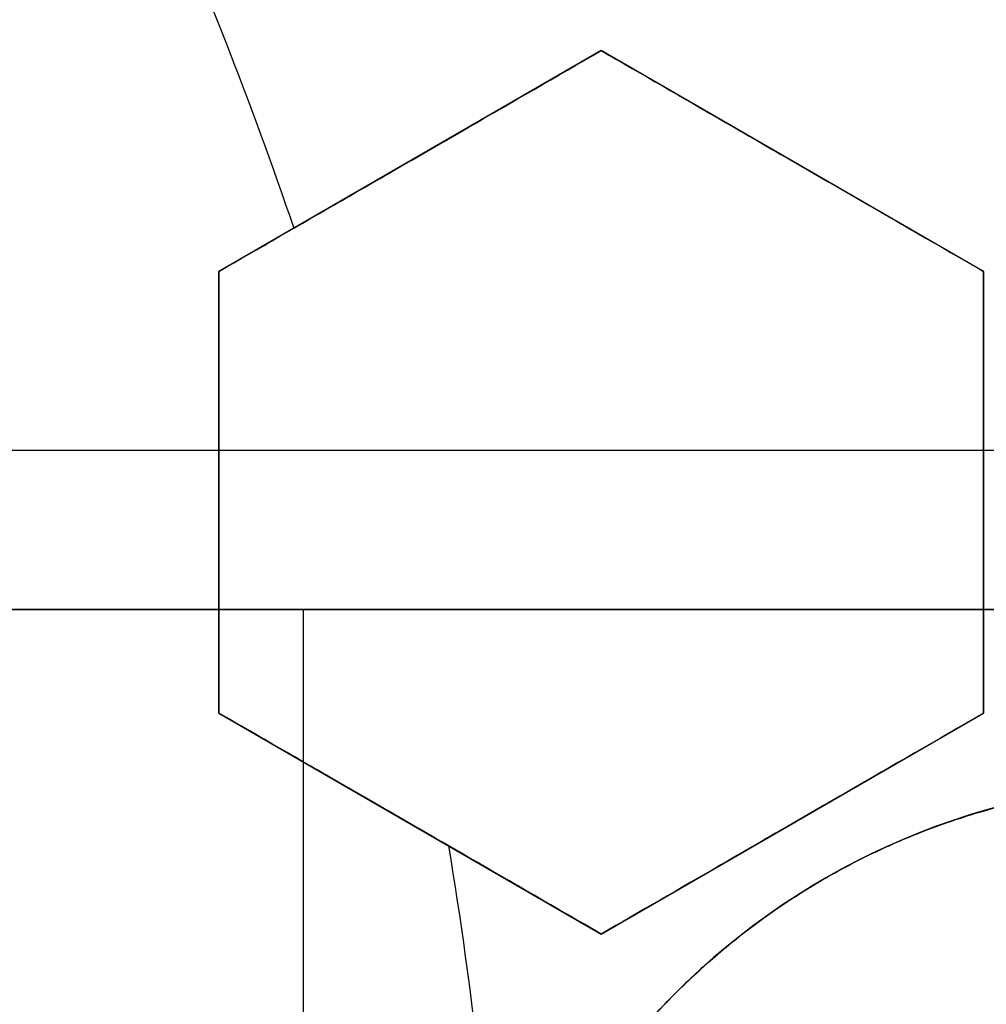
# Model space of a CAD drawing. Header units: centimetres. Extents: x -10 to 8.9, y -29.1 to -8.
# Tile 657 of 1035: x -6.331 to -6.2703, y -28.1739 to -28.1121. Entities that reach past the tile are written whole.
import ezdxf

# ---------------------------------------------------------------- set-up
doc = ezdxf.new("R2010")
doc.units = ezdxf.units.CM
doc.layers.add('Default', color=7, linetype='Continuous', true_color=0x000000)

msp = doc.modelspace()

# ---------------------------------------------------------------- linework, layer by layer
at = {"layer": 'Default'}
for p, q in [((-6.2945, -28.1140673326, 0.25803060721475), (-6.31849999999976, -28.12792373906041, 0.25803060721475)), ((-6.2705, -28.12792373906, 0.24967041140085), (-6.29449999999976, -28.11406733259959, 0.24967041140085)), ((-6.30649999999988, -28.12099553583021, 0.231431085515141), (-6.30649999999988, -28.12099553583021, 0.2846399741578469)), ((-6.28249999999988, -28.12099553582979, 0.2231336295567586), (-6.28249999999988, -28.12099553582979, 0.2763425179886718)), ((-6.3185, -28.12792373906, 0.26430813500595), (-6.3185, -28.15563655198, 0.26430813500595)), ((-6.2705, -28.15563655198, 0.24737258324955), (-6.2705, -28.12792373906, 0.24737258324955)), ((-6.3185, -28.14178014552, 0.237839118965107), (-6.3185, -28.14178014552, 0.2910480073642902)), ((-6.2705, -28.14178014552, 0.2208840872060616), (-6.2705, -28.14178014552, 0.2740929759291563)), ((-6.258698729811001, -28.14914136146, -1.0925696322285), (-6.345448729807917, -28.14914136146, -1.0925696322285)), ((-6.313198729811, -28.14914136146, -1.065), (-6.313198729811, -28.26085863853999, -1.065)), ((-6.302131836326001, -28.14914136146, -1.110339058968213), (-6.302131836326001, -28.14914136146, -1.065)), ((-6.318500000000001, -28.15563655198, 0.26176733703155), (-6.294500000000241, -28.16949295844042, 0.26176733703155)), ((-6.294500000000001, -28.16949295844, 0.25319198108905), (-6.270500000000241, -28.15563655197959, 0.25319198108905)), ((-6.306500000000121, -28.16256475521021, 0.2352211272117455), (-6.306500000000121, -28.16256475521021, 0.2884300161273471)), ((-6.282500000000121, -28.16256475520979, 0.2266041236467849), (-6.282500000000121, -28.16256475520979, 0.2798130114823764))]:
    msp.add_line(p, q, dxfattribs=at)
at = {"layer": 'Default', "extrusion": (0, 0, -1)}
for centre, radius, start, end in [((6.550000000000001, -28.205, -0.45), 0.9, 90, 270), ((6.550000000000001, -28.205, 0.3399975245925), 0.8999999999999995, 90, 270), ((6.550000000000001, -28.205, 1.15), 0.8550000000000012, 90, 270), ((6.550000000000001, -28.205, 0.82), 0.8250000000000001, 0, 180), ((6.550000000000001, -28.205, 1.03), 0.82, 0, 180), ((6.550000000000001, -28.205, 1.005), 0.795, 0, 180), ((6.550000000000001, -28.205, 1.005), 0.7825000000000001, 0, 180), ((6.550000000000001, -28.205, 0.5348786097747), 0.7584500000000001, 90, 180), ((6.550000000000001, -28.205, 0.895), 0.7575000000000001, 0, 180), ((6.550000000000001, -28.205, -0.2075), 0.75, 0, 180), ((6.550000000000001, -28.205, -0.2075), 0.7025000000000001, 0, 180), ((6.550000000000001, -28.205, -0.1825), 0.6775000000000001, 0, 180), ((6.550000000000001, -28.205, -0.1725), 0.6774999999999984, 0, 180), ((6.550000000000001, -28.205, -0.2), 0.6725, 0, 180), ((6.550000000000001, -28.205, -0.1625), 0.6725, 0, 180), ((6.550000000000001, -28.205, -0.2), 0.6367740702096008, 0, 180), ((6.550000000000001, -28.205, -0.1809807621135), 0.6125, 0, 180), ((6.550000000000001, -28.205, -0.195), 0.6075000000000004, 0, 180), ((6.550000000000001, -28.205, -0.1625), 0.6075, 0, 180), ((6.550000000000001, -28.205, 1.24), 0.6075, 0, 180), ((6.550000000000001, -28.205, 1.220980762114), 0.6075, 0, 180), ((6.550000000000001, -28.205, -0.4), 0.5999999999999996, 90, 270), ((6.550000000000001, -28.205, -0.18660444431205), 0.5500000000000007, 0, 180), ((6.550000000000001, -28.205, -0.2344415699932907), 0.2493117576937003, 155.5240951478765, 161.3347250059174), ((6.257999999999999, -28.205, -0.21890432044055), 0.04499999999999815, 0, 85.58070598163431), ((6.550000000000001, -28.205, -0.2344415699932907), 0.2493117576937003, 170.5247689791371, 176.9736164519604)]:
    msp.add_arc(centre, radius, start, end, dxfattribs=at)
at = {"layer": 'Default'}
for centre, radius, start, end in [((-6.550000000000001, -28.205, -0.82), 0.8349999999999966, 270, 90), ((-6.550000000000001, -28.205, -1.13), 0.8349999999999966, 270, 90), ((-6.550000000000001, -28.205, -0.9750000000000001), 0.8350000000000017, 270, 90), ((-6.550000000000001, -28.205, -0.845), 0.8250000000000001, 0, 180), ((-6.550000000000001, -28.205, -0.8325), 0.8249999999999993, 0, 180), ((-6.550000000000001, -28.205, -0.87), 0.8, 0, 180), ((-6.550000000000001, -28.205, -0.87), 0.7825000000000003, 0, 180), ((-6.550000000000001, -28.205, 0.35), 0.775, 270, 90), ((-6.550000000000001, -28.205, -0.1486250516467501), 0.7749999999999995, 270, 90), ((-6.550000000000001, -28.205, -0.9800000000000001), 0.7575000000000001, 0, 180), ((-6.550000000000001, -28.205, -0.9375), 0.7575000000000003, 0, 180), ((-6.550000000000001, -28.205, -0.53), 0.75, 0, 180), ((-6.550000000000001, -28.205, -0.1612499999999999), 0.75, 0, 74.77009621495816), ((-6.550000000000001, -28.205, 0.1625), 0.6775000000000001, 0, 180), ((-6.550000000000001, -28.205, 0.18125), 0.6724999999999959, 0, 180), ((-6.550000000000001, -28.205, -1.21), 0.67, 0, 180), ((-6.550000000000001, -28.205, -1.24), 0.6400000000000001, 0, 180), ((-6.549999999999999, -28.205, 0.2), 0.6367740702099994, 0, 180), ((-6.550000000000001, -28.205, 0.1625), 0.6231698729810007, 0, 180), ((-6.550000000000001, -28.205, 0.17875), 0.6074999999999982, 0, 180), ((-6.550000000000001, -28.205, -1.230490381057), 0.6074999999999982, 0, 180), ((-6.550000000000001, -28.205, 0.45), 0.6000000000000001, 270, 90), ((-6.550000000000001, -28.205, 0.35), 0.6000000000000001, 270, 90), ((-6.550000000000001, -28.205, 0.195), 0.55, 0, 180), ((-6.550000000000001, -28.205, 0.1782088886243), 0.55, 0, 180), ((-6.2579999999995, -28.205, 0.20252565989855), 0.04500000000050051, 0, 180)]:
    msp.add_arc(centre, radius, start, end, dxfattribs=at)
at = {"layer": 'Default', "extrusion": (-5.216503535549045e-09, 0.9999999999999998, -1.985355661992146e-08)}
msp.add_arc((6.550000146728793, -2.310000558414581, -28.13914130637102), 1.214999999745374, 99.33853840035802, 104.7216537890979, dxfattribs=at)
at = {"layer": 'Default', "extrusion": (0, -1, 0)}
msp.add_arc((-6.550000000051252, -2.310000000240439, 28.14914136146), 1.225000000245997, 76.24344872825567, 80.39320028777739, dxfattribs=at)
at = {"layer": 'Default', "extrusion": (0, 1, 0)}
msp.add_arc((6.550000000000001, -2.31, -28.14914136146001), 1.225, 99.60679971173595, 103.7565512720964, dxfattribs=at)
at = {"layer": 'Default'}
for points, degree in [([(-6.550000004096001, -27.30500495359, -1.129995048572), (-6.537465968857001, -27.30500495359, -1.129995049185), (-6.512386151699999, -27.30552127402, -1.129973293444), (-6.474783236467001, -27.3078854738, -1.129982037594), (-6.437304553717, -27.31181799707, -1.129979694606), (-6.399970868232, -27.3173257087, -1.129980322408), (-6.362926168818, -27.32438806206, -1.129980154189), (-6.326197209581, -27.3329983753, -1.129980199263), (-6.289861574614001, -27.34314050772, -1.129980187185), (-6.254013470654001, -27.35478489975, -1.129980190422), (-6.218660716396, -27.36792869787, -1.129980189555), (-6.183898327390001, -27.38253814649, -1.129980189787), (-6.149770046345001, -27.39859430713, -1.129980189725), (-6.116350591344, -27.41606289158, -1.129980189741), (-6.083707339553, -27.43490588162, -1.129980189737), (-6.051859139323, -27.45511347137, -1.129980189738), (-6.020892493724, -27.47663251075, -1.129980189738), (-5.990848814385, -27.49943348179, -1.129980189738), (-5.961791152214, -27.52346942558, -1.129980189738), (-5.933780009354, -27.54868705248, -1.129980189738), (-5.906829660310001, -27.5750745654, -1.129980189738), (-5.881013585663, -27.60256235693, -1.129980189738), (-5.856368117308, -27.63111066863, -1.129980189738), (-5.832942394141, -27.66066372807, -1.129980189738), (-5.810787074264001, -27.69115373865, -1.129980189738), (-5.789912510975, -27.72256746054, -1.129980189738), (-5.770375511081, -27.75482271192, -1.129980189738), (-5.752204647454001, -27.78787084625, -1.129980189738), (-5.735435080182, -27.8216495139, -1.129980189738), (-5.720103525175, -27.8560794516, -1.129980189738), (-5.706216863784, -27.89114626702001, -1.129980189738), (-5.693813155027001, -27.92675906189, -1.129980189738), (-5.682910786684, -27.96286272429, -1.129980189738), (-5.673530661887, -27.99939085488, -1.129980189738), (-5.665692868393, -28.03625586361, -1.129980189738), (-5.659400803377, -28.07344306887, -1.129980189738), (-5.654672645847, -28.11085723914, -1.129980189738), (-5.651515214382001, -28.14843802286, -1.129980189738), (-5.649934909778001, -28.18611932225, -1.129980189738), (-5.649933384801, -28.22380820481, -1.129980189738), (-5.65151069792, -28.26149020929, -1.129980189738), (-5.654665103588, -28.29907102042, -1.129980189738), (-5.659390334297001, -28.33648606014, -1.129980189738), (-5.665679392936, -28.37367347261, -1.129980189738), (-5.673514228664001, -28.41053911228, -1.129980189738), (-5.68289159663, -28.447068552, -1.129980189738), (-5.693791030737, -28.48317285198, -1.129980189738), (-5.706192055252, -28.51878703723, -1.129980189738), (-5.720075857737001, -28.5538547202, -1.129980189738), (-5.735404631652, -28.58828579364, -1.129980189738), (-5.752171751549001, -28.62206623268, -1.129980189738), (-5.770339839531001, -28.65511550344, -1.129980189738), (-5.78987442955, -28.68737253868, -1.129980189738), (-5.810746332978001, -28.71878763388, -1.129980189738), (-5.832899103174, -28.74927924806, -1.129980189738), (-5.85632282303, -28.77883458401, -1.129980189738), (-5.880965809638, -28.80738458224, -1.129980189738), (-5.906779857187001, -28.83487458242, -1.129980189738), (-5.933727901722, -28.86126400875, -1.129980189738), (-5.961736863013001, -28.88648372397, -1.129980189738), (-5.990793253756, -28.9105224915, -1.129980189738), (-6.020835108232, -28.93332580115, -1.129980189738), (-6.051800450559, -28.95484754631, -1.129980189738), (-6.083647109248, -28.97505764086, -1.129980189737), (-6.116288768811, -28.99390313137, -1.129980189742), (-6.149707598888, -29.01137470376, -1.129980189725), (-6.183834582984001, -29.02743347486, -1.129980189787), (-6.218595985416, -29.04204567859, -1.129980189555), (-6.253947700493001, -29.05519220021, -1.129980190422), (-6.289795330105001, -29.06683951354, -1.129980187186), (-6.326131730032, -29.07698483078, -1.129980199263), (-6.36285948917, -29.08559773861, -1.12998015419), (-6.399900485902, -29.09266234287, -1.129980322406), (-6.437231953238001, -29.0981728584, -1.129979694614), (-6.47471667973, -29.10210911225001, -1.129982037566), (-6.512339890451, -29.1044772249, -1.129973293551), (-6.537448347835, -29.10499504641, -1.129995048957), (-6.549999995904, -29.10499504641, -1.129995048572)], 3), ([(-6.550000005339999, -27.32500645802, -1.149993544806), (-6.537651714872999, -27.32500645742, -1.149993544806), (-6.512986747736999, -27.32554459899, -1.150002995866), (-6.476051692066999, -27.32787036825, -1.14999919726), (-6.439276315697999, -27.33175223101, -1.150000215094), (-6.402654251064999, -27.33717969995, -1.149999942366), (-6.366301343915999, -27.34414129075, -1.150000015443), (-6.330232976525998, -27.35263500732, -1.149999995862), (-6.294592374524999, -27.36262965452, -1.150000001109), (-6.259531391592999, -27.37406902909, -1.149999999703), (-6.225026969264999, -27.3869473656, -1.15000000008), (-6.191106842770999, -27.40125022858, -1.149999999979), (-6.157777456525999, -27.41697696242, -1.150000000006), (-6.125134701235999, -27.43408646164, -1.149999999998), (-6.093256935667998, -27.45253472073, -1.15), (-6.062162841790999, -27.47231088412, -1.15), (-6.031930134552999, -27.49336665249, -1.15), (-6.002594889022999, -27.51567691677, -1.15), (-5.974227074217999, -27.53918966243, -1.15), (-5.946891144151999, -27.56384678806, -1.15), (-5.920598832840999, -27.58963664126, -1.15), (-5.895416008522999, -27.61649551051, -1.15), (-5.871372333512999, -27.64439091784, -1.15), (-5.848517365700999, -27.67326728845, -1.15), (-5.826900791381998, -27.7030584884, -1.15), (-5.806533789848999, -27.73375047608, -1.15), (-5.787472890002, -27.76526110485, -1.15), (-5.76974489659, -27.79754437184, -1.15), (-5.753383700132, -27.83054026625, -1.15), (-5.738424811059, -27.86417236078, -1.15), (-5.724875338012, -27.89842624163, -1.15), (-5.71277321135, -27.93321101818, -1.15), (-5.702135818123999, -27.96847408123, -1.15), (-5.692983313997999, -28.00415159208, -1.15), (-5.68533537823, -28.04015809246, -1.15), (-5.679195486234, -28.07647885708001, -1.15), (-5.674581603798, -28.11301879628, -1.15), (-5.67150000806, -28.14971971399, -1.15), (-5.669956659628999, -28.18652113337, -1.15), (-5.669953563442, -28.22333487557, -1.15), (-5.671491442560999, -28.26014682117, -1.15), (-5.674568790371, -28.29686076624, -1.15), (-5.679179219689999, -28.33341174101, -1.15), (-5.685316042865, -28.36974098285, -1.15), (-5.692961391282, -28.40575529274, -1.15), (-5.702112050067, -28.44144108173, -1.15), (-5.712748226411, -28.47671239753, -1.15), (-5.724850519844, -28.511507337, -1.15), (-5.738400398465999, -28.54576972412, -1.15), (-5.753358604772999, -28.57940639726, -1.15), (-5.769717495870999, -28.61240308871, -1.15), (-5.787441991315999, -28.6446852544, -1.15), (-5.806500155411, -28.6761964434, -1.15), (-5.826864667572, -28.70688945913, -1.15), (-5.848479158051, -28.73668231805, -1.15), (-5.871332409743, -28.76556074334, -1.15), (-5.895372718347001, -28.79345624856, -1.15), (-5.920549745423, -28.82031302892, -1.15), (-5.946837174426, -28.84610244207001, -1.15), (-5.974176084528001, -28.8707665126, -1.15), (-6.002558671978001, -28.89429476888, -1.15), (-6.031913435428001, -28.9166216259, -1.15), (-6.062165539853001, -28.9376912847, -1.15), (-6.093277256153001, -28.95747792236, -1.15), (-6.125171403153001, -28.97593404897, -1.149999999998), (-6.157830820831, -28.99304986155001, -1.150000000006), (-6.191177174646, -29.0087814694, -1.149999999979), (-6.225118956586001, -29.02308952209, -1.15000000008), (-6.25964571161, -29.03597120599, -1.149999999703), (-6.294721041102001, -29.04740944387, -1.150000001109), (-6.330363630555, -29.05739860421, -1.149999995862), (-6.366429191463, -29.06588597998, -1.150000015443), (-6.40278818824, -29.07284313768, -1.149999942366), (-6.439415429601, -29.07826537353, -1.150000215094), (-6.476180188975, -29.08214014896, -1.14999919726), (-6.513077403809, -29.08445837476, -1.150002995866), (-6.537686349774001, -29.08499354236, -1.149993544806), (-6.54999999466, -29.08499354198, -1.149993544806)], 3), ([(-6.549999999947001, -27.42838343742, -0.7616165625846), (-6.538747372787, -27.42824483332, -0.7617551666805), (-6.516204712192, -27.42845367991, -0.7620351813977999), (-6.482313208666, -27.43024072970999, -0.7624632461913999), (-6.448493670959, -27.43350371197, -0.7628974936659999), (-6.414786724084, -27.43824561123, -0.763337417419), (-6.381352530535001, -27.44444544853, -0.7637809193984), (-6.348201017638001, -27.45209983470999, -0.7642278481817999), (-6.315445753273, -27.46118216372, -0.764676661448), (-6.283108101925, -27.47168408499, -0.7651270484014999), (-6.251249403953, -27.48358745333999, -0.7655781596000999), (-6.219910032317, -27.49687984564, -0.766029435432), (-6.189177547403, -27.51152847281, -0.7664796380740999), (-6.159225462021, -27.52744172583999, -0.7669261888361), (-6.130017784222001, -27.54461827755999, -0.7673695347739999), (-6.101215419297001, -27.56329288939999, -0.7678150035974), (-6.073286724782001, -27.58321536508, -0.7682556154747), (-6.047409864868, -27.60344005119, -0.7686723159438), (-6.024707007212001, -27.6227118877, -0.7690451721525), (-6.004504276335, -27.64114310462, -0.7693833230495), (-5.984998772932, -27.66020157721, -0.7697151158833), (-5.965776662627, -27.68034635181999, -0.7700594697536), (-5.947249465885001, -27.70119728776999, -0.7704083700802), (-5.929608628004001, -27.72252886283, -0.7707584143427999), (-5.913139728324, -27.74390244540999, -0.7711027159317), (-5.896745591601, -27.76673460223, -0.7714641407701), (-5.879471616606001, -27.79280128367, -0.7718690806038), (-5.862185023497, -27.82140181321, -0.7723044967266), (-5.845650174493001, -27.85166194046, -0.7727558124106), (-5.830525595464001, -27.88248582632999, -0.7732063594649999), (-5.816816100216, -27.91378163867, -0.7736550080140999), (-5.804432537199, -27.94575507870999, -0.7741047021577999), (-5.793443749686, -27.97826360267, -0.7745533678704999), (-5.783885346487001, -28.01119863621, -0.7749995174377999), (-5.775776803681, -28.04447658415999, -0.7754420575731), (-5.769121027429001, -28.07806966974, -0.7758806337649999), (-5.763924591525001, -28.11195605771, -0.7763150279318), (-5.760204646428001, -28.14606329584, -0.7767440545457), (-5.75797080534, -28.18027120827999, -0.7771671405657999), (-5.757226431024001, -28.21470555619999, -0.7775824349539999), (-5.757979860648, -28.24925848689, -0.7780047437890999), (-5.760231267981, -28.28374168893, -0.7784336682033), (-5.763975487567, -28.31808767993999, -0.7788678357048), (-5.769197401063, -28.35219385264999, -0.7793060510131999), (-5.775894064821, -28.38605939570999, -0.7797482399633), (-5.784064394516, -28.41964983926, -0.7801939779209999), (-5.793686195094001, -28.45285785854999, -0.7806418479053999), (-5.804730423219, -28.48558927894, -0.781090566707), (-5.817164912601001, -28.51776854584, -0.7815390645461), (-5.830995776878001, -28.54941158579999, -0.7819875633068), (-5.846175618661, -28.5804064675, -0.7824344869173), (-5.862691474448, -28.61072888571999, -0.7828794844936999), (-5.880499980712, -28.64029706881, -0.7833213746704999), (-5.899571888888, -28.66906635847, -0.7837594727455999), (-5.91989141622, -28.69700629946, -0.7841934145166), (-5.941356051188, -28.72398166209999, -0.7846208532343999), (-5.963982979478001, -28.75002327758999, -0.7850431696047), (-5.987781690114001, -28.77512537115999, -0.7854569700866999), (-6.012782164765, -28.7993101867, -0.7858765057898), (-6.03884161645, -28.82242111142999, -0.7863039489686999), (-6.065837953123, -28.84435183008, -0.786736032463), (-6.093752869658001, -28.86509285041, -0.7871728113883), (-6.122529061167, -28.88460275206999, -0.7876132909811), (-6.15214747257, -28.90286625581, -0.7880571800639), (-6.18250003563, -28.91981717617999, -0.7885028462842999), (-6.213581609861, -28.93545322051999, -0.7889502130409), (-6.245293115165, -28.94972306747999, -0.7893978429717), (-6.277594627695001, -28.96261096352, -0.7898451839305), (-6.310433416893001, -28.97409375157, -0.790291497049), (-6.343717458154, -28.98414082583, -0.7907355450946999), (-6.377431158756, -28.99274659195, -0.7911771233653), (-6.411455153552, -28.99988067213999, -0.7916146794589), (-6.445763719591, -29.00553981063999, -0.7920479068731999), (-6.480290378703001, -29.00971218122, -0.7924759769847), (-6.515041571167, -29.01239375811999, -0.7928989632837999), (-6.538334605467, -29.01317723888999, -0.7931772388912), (-6.549999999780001, -29.01331529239, -0.7933152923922)], 3), ([(-6.550000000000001, -28.98, -0.6472501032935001), (-6.538733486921, -28.98, -0.6470307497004), (-6.516189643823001, -28.97950872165, -0.6465878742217), (-6.482389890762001, -28.97729300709, -0.6459119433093), (-6.448718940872, -28.97360204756, -0.6452266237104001), (-6.415286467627, -28.96845141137, -0.6445341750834), (-6.382136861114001, -28.9618541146, -0.6438355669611), (-6.349274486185, -28.95380935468, -0.6431308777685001), (-6.316821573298, -28.94434696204, -0.6424227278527), (-6.284787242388, -28.93346993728, -0.6417113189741), (-6.253280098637, -28.92121449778, -0.6409990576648), (-6.222324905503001, -28.90759197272, -0.6402865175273), (-6.191987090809, -28.89262837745, -0.6395751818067), (-6.162348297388, -28.87636610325, -0.6388669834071), (-6.133423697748, -28.85881215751, -0.6381622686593), (-6.1053183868, -28.84003103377, -0.6374636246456), (-6.07803369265, -28.82002363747, -0.6367710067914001), (-6.051669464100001, -28.7988625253, -0.6360872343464), (-6.026237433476, -28.77655854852, -0.6354115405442), (-6.001809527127, -28.75317251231, -0.6347498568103), (-5.978430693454, -28.72875070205, -0.6340883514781), (-5.956125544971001, -28.70331637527, -0.6334126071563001), (-5.934966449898, -28.67695331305, -0.6327288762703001), (-5.914960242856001, -28.6496691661, -0.6320362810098), (-5.896181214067, -28.62156563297, -0.6313376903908), (-5.878632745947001, -28.59264971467, -0.6306331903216), (-5.862367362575, -28.56300470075, -0.6299248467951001), (-5.847408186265, -28.53267528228, -0.629213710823), (-5.833784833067, -28.50171815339, -0.6285011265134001), (-5.821532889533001, -28.47022030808, -0.6277890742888), (-5.8106490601, -28.43816826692, -0.6270772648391), (-5.801170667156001, -28.40565376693, -0.6263677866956), (-5.793124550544, -28.37276766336, -0.6256626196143), (-5.786530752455, -28.33961176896, -0.6249639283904), (-5.78138744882, -28.30619858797, -0.6242718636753), (-5.777701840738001, -28.27254822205, -0.6235871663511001), (-5.775489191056, -28.23876096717, -0.6229108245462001), (-5.774754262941, -28.20494234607, -0.6222489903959), (-5.775493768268, -28.17114853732, -0.6215875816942), (-5.777706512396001, -28.13740264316, -0.6209120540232), (-5.781393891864, -28.10374893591, -0.6202272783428), (-5.786546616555, -28.07029563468, -0.6195343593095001), (-5.793145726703, -28.0371388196, -0.6188356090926), (-5.801183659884, -28.00430073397, -0.6181314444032), (-5.810652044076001, -27.97182316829, -0.6174227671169), (-5.821536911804, -27.93976765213, -0.6167108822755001), (-5.833799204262, -27.90824671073, -0.6159982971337), (-5.847421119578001, -27.87729763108, -0.615285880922), (-5.862376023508, -27.84697847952, -0.6145749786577), (-5.878652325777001, -27.8173156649, -0.613866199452), (-5.896211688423, -27.78838626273, -0.6131613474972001), (-5.914995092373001, -27.76028113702, -0.6124626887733), (-5.934999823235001, -27.73300334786, -0.6117702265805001), (-5.956160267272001, -27.70664206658, -0.6110865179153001), (-5.978475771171, -27.68119987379, -0.6104105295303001), (-6.001860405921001, -27.6567765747, -0.6097489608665), (-6.026289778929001, -27.63339360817, -0.6090872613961), (-6.051718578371, -27.61109628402, -0.6084116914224), (-6.078088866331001, -27.58993391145, -0.6077277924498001), (-6.105377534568, -27.56992754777, -0.6070351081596), (-6.133484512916, -27.55114909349, -0.6063364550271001), (-6.162412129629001, -27.53359698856, -0.6056316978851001), (-6.192055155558, -27.51733618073, -0.6049234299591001), (-6.222391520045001, -27.50237706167, -0.6042121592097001), (-6.253344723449, -27.48875867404, -0.6034996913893), (-6.284863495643, -27.47650207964, -0.6027871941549), (-6.316910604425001, -27.46562484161, -0.6020755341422), (-6.349366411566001, -27.45616608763, -0.6013673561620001), (-6.382222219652, -27.44812703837, -0.6006628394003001), (-6.415376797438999, -27.44153241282, -0.5999641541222), (-6.448824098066, -27.43638416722, -0.5992714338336), (-6.482460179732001, -27.43270175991, -0.5985868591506), (-6.516196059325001, -27.43049163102, -0.5979122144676), (-6.538732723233, -27.43, -0.5974694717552), (-6.550000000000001, -27.43, -0.5972501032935)], 3), ([(-6.3185, -28.12792373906, 0.2363771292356), (-6.316002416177, -28.12648175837, 0.2353488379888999), (-6.310894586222, -28.12353275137, 0.2332443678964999), (-6.302900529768, -28.11891738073, 0.2299462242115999), (-6.297338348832, -28.11570605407, 0.227648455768), (-6.2945, -28.1140673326, 0.2264751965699)], 3), ([(-6.3185, -28.12792373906, 0.2895860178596), (-6.316006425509, -28.12648407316, 0.2885593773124), (-6.310903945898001, -28.12353815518, 0.2864571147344), (-6.302910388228, -28.11892307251, 0.2831591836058), (-6.297342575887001, -28.11570849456, 0.2808590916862), (-6.2945, -28.1140673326, 0.2796840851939)], 3), ([(-6.2945, -28.1140673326, 0.2264751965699), (-6.291932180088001, -28.11554986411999, 0.225775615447), (-6.286730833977, -28.1185528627, 0.2243379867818), (-6.278749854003, -28.12316068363, 0.2220708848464), (-6.273273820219, -28.12632227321, 0.2204750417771), (-6.2705, -28.12792373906, 0.2196567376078)], 3), ([(-6.2945, -28.1140673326, 0.2264751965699), (-6.2945, -28.1140673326, 0.2530796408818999), (-6.2945, -28.1140673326, 0.2796840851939)], 2), ([(-6.2945, -28.1140673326, 0.2796840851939), (-6.291928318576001, -28.11555209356, 0.2789834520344), (-6.28672183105, -28.11855806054, 0.2775443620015), (-6.278740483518, -28.12316609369, 0.2752770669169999), (-6.273269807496, -28.12632458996, 0.2736827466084), (-6.2705, -28.12792373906, 0.2728656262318)], 3), ([(-6.3185, -28.12792373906, 0.2895860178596), (-6.3185, -28.12792373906, 0.2629815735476), (-6.3185, -28.12792373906, 0.2363771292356)], 2), ([(-6.3185, -28.15563655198, 0.2390302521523), (-6.3185, -28.15255459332, 0.2387963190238), (-6.3185, -28.14639267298, 0.2382866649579), (-6.3185, -28.13716065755, 0.2374009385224), (-6.3185, -28.13100273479, 0.2367311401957), (-6.3185, -28.12792373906, 0.2363771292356)], 3), ([(-6.3185, -28.15563655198, 0.2922391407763), (-6.3185, -28.15255333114, 0.2920051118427), (-6.3185, -28.14638972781, 0.2914952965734), (-6.3185, -28.13715748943, 0.2906094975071), (-6.3185, -28.13100137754, 0.2899398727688), (-6.3185, -28.12792373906, 0.2895860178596)], 3), ([(-6.2705, -28.12792373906, 0.2728656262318), (-6.2705, -28.12792373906, 0.2462611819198), (-6.2705, -28.12792373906, 0.2196567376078)], 2), ([(-6.2705, -28.12792373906, 0.2196567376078), (-6.2705, -28.13099892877, 0.2199542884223), (-6.2705, -28.13715187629, 0.2205165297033), (-6.2705, -28.14638725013, 0.2212585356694), (-6.2705, -28.15255230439, 0.2216843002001), (-6.2705, -28.15563655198, 0.2218795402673)], 3), ([(-6.2705, -28.12792373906, 0.2728656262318), (-6.2705, -28.13099960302, 0.2731632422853), (-6.2705, -28.13715344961, 0.2737255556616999), (-6.2705, -28.14638871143, 0.2744675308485), (-6.2705, -28.15255293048, 0.274893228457), (-6.2705, -28.15563655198, 0.2750884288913)], 3), ([(-6.258698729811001, -28.14914136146, -1.065), (-6.302073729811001, -28.14914136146, -1.065), (-6.345448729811, -28.14914136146, -1.065)], 2), ([(-6.3185, -28.15563655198, 0.2922391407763), (-6.3185, -28.15563655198, 0.2656346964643), (-6.3185, -28.15563655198, 0.2390302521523)], 2), ([(-6.2945, -28.16949295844, 0.2312955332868), (-6.297335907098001, -28.16785564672, 0.2322358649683), (-6.302894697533, -28.16464627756, 0.2340618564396), (-6.310865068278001, -28.16004458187, 0.2366296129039), (-6.315989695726, -28.15708587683, 0.2382466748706), (-6.3185, -28.15563655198, 0.2390302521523)], 3), ([(-6.2945, -28.16949295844, 0.2845044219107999), (-6.297341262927, -28.16785255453, 0.2854465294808), (-6.302907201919, -28.16463905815, 0.2872748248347), (-6.310876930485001, -28.16003773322, 0.2898422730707), (-6.315994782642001, -28.1570829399, 0.2914571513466), (-6.3185, -28.15563655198, 0.2922391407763)], 3), ([(-6.2705, -28.15563655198, 0.2218795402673), (-6.273422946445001, -28.1573241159, 0.2230340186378), (-6.279097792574, -28.16060048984, 0.2252702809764), (-6.287071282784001, -28.16520398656, 0.2283978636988), (-6.292078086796, -28.1680946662, 0.230352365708), (-6.2945, -28.16949295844, 0.2312955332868)], 3), ([(-6.2705, -28.15563655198, 0.2750884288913), (-6.273419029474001, -28.15732185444, 0.276241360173), (-6.279088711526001, -28.1605952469, 0.2784755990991), (-6.287067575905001, -28.16520184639, 0.2816053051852), (-6.292076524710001, -28.16809376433, 0.2835606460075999), (-6.2945, -28.16949295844, 0.2845044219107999)], 3), ([(-6.2705, -28.15563655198, 0.2750884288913), (-6.2705, -28.15563655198, 0.2484839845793), (-6.2705, -28.15563655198, 0.2218795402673)], 2), ([(-6.303000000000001, -28.205, 0.2352829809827), (-6.303000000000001, -28.20378665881, 0.2352829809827), (-6.302901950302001, -28.20135865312, 0.2352407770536), (-6.302458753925, -28.19772886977, 0.235050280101), (-6.30172482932, -28.1941585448, 0.2347357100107), (-6.300711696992, -28.19067976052, 0.2343032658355), (-6.299427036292, -28.18730464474, 0.2337578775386), (-6.297885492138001, -28.18406175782, 0.2331077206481), (-6.296105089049, -28.18097490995, 0.2323625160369), (-6.294099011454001, -28.17805520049, 0.2315299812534), (-6.291881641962, -28.17531591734, 0.2306183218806), (-6.289471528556, -28.17277226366, 0.2296373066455), (-6.286866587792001, -28.17041872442, 0.228588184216), (-6.284052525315, -28.16825035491, 0.2274674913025), (-6.281022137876, -28.16627743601, 0.2262748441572), (-6.277761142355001, -28.16451282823, 0.2250072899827), (-6.274265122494, -28.16298301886, 0.2236659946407), (-6.270562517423, -28.16172911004, 0.2222645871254), (-6.266692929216, -28.16078656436, 0.2208201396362), (-6.262671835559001, -28.16018054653, 0.2193400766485), (-6.258549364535, -28.15993969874, 0.2178440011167), (-6.254398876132, -28.16008043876, 0.2163586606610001), (-6.25029327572, -28.16060087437, 0.2149091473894), (-6.246275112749, -28.16148992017, 0.2135087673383), (-6.242388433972, -28.1627299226, 0.2121707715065), (-6.23867673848, -28.16429452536, 0.2109076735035), (-6.235169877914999, -28.16615454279, 0.2097269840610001), (-6.231876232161, -28.16828986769, 0.2086289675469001), (-6.228805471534, -28.17068240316, 0.2076144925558), (-6.225965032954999, -28.17331793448, 0.2066838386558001), (-6.223363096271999, -28.1761853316, 0.2058376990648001), (-6.221011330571, -28.17927292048, 0.2050780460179), (-6.218922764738, -28.18257067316, 0.2044074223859), (-6.217119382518, -28.18605481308, 0.2038313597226), (-6.215623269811, -28.18969115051, 0.2033555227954), (-6.214450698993, -28.1934413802, 0.2029838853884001), (-6.213609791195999, -28.19727778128, 0.2027180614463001), (-6.213108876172, -28.20115138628, 0.2025599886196), (-6.213, -28.20372144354, 0.2025256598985), (-6.212999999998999, -28.205, 0.2025256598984)], 3), ([(-6.2945, -28.16949295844, 0.2845044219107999), (-6.2945, -28.16949295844, 0.2578999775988), (-6.2945, -28.16949295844, 0.2312955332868)], 2)]:
    msp.add_open_spline(points, degree=degree, dxfattribs=at)
for points, knots in [([(-5.978187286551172, -27.65671795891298, -0.8200013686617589), (-5.982028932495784, -27.65271221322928, -0.8198943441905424), (-6.0036866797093, -27.63059904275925, -0.8192981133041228), (-6.045434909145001, -27.592650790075, -0.8182125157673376), (-6.107814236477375, -27.54614199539, -0.81665422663), (-6.1750504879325, -27.505673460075, -0.8150551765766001), (-6.246341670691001, -27.47188979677, -0.8134306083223), (-6.320641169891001, -27.445368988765, -0.8118060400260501), (-6.396800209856, -27.42644239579, -0.8102069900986), (-6.473795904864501, -27.415221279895, -0.8086487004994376), (-6.550005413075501, -27.41158862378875, -0.8071806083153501), (-6.626214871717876, -27.415222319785, -0.8057125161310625), (-6.703210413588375, -27.42644448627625, -0.8041542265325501), (-6.779369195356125, -27.44537211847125, -0.8025551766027), (-6.853668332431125, -27.4718939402, -0.8009306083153), (-6.924959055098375, -27.50567857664, -0.7993060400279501), (-6.992194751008, -27.54614802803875, -0.7977069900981), (-7.054573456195, -27.59265767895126, -0.79614870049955), (-7.111030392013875, -27.64397726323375, -0.7946806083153), (-7.1623492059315, -27.700434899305, -0.7932125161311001), (-7.2088580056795, -27.762814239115, -0.7916542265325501), (-7.249326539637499, -27.83005048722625, -0.7900551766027), (-7.2831102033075, -27.90134167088, -0.7884306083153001), (-7.309631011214, -27.97564116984, -0.78680604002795), (-7.328557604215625, -28.05180020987, -0.7852069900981), (-7.339778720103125, -28.12879590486, -0.78364870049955), (-7.343411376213, -28.205005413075, -0.7821806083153), (-7.339777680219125, -28.28121487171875, -0.7807125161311), (-7.328555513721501, -28.358210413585, -0.77915422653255), (-7.314570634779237, -28.41448112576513, -0.7779727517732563), (-7.305021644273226, -28.4449068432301, -0.7773179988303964), (-7.303262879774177, -28.4503068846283, -0.7772012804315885)], [9.275203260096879, 9.275203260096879, 9.275203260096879, 9.275203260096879, 9.451340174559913, 10.25789556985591, 11.0644509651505, 11.8710063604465, 12.67756175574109, 13.48411715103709, 14.29067254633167, 15.09722794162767, 15.90378333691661, 16.71033873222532, 17.5168941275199, 18.32344952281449, 19.13000491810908, 19.93656031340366, 20.74311570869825, 21.54967110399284, 22.35622649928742, 23.16278189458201, 23.9693372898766, 24.77589268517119, 25.58244808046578, 26.38900347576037, 27.19555887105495, 28.00211426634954, 28.80866966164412, 29.61522505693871, 30.4217804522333, 31.228335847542, 31.40302071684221, 31.40302071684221, 31.40302071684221, 31.40302071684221]), ([(-6.550000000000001, -27.43, -0.662549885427), (-6.538709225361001, -27.43, -0.662769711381), (-6.516127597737, -27.43049355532, -0.6632133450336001), (-6.48231956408, -27.43271317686, -0.663889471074), (-6.448640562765, -27.43640787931, -0.6645749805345), (-6.415154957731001, -27.4415706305, -0.6652685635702), (-6.381926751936, -27.44819158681, -0.6659688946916), (-6.349019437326, -27.45625811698, -0.6666746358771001), (-6.316495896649, -27.46575482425, -0.6673844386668), (-6.28441829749, -27.47666356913, -0.6680969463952), (-6.252847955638, -27.48896350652, -0.6688107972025), (-6.221845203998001, -27.50263113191, -0.6695246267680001), (-6.191469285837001, -27.51764032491, -0.6702370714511), (-6.161778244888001, -27.53396239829, -0.6709467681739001), (-6.132828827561, -27.55156614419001, -0.6716523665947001), (-6.104676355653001, -27.57041790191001, -0.6723524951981), (-6.077374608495, -27.59048163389, -0.6730459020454), (-6.050975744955, -27.61171897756, -0.6737309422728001), (-6.025530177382, -27.6340893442, -0.6744075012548), (-6.00108657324, -27.65754989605, -0.6750698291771), (-5.977691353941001, -27.68205603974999, -0.6757333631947), (-5.955388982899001, -27.7075612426, -0.6764104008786), (-5.934222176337, -27.73401671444, -0.6770960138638), (-5.914231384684, -27.76137194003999, -0.6777898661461), (-5.895454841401, -27.78957464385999, -0.6784903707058), (-5.877928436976, -27.81857095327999, -0.6791962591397), (-5.861685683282, -27.84830545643, -0.6799061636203), (-5.846757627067, -27.87872134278, -0.6806187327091), (-5.833172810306, -27.90976047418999, -0.681332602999), (-5.820957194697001, -27.94136353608, -0.6820464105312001), (-5.810134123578, -27.97347013, -0.6827587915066), (-5.800724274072, -28.00601889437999, -0.6834683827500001), (-5.79274561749, -28.0389476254, -0.6841738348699), (-5.786213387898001, -28.07219337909, -0.6848737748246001), (-5.781140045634, -28.10569263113, -0.6855669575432), (-5.777535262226, -28.13938134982, -0.6862517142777), (-5.775449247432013, -28.17250677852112, -0.6869142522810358), (-5.77500000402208, -28.19439879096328, -0.6873422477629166), (-5.77500000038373, -28.205, -0.6875496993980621)], [-47.44373584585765, -47.44373584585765, -47.44373584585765, -47.44373584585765, -47.10485201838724, -46.76596819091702, -46.42708436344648, -46.08820053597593, -45.74931670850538, -45.41043288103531, -45.07154905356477, -44.73266522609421, -44.39378139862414, -44.0548975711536, -43.71601374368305, -43.3771299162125, -43.03824608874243, -42.69936226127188, -42.36047843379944, -42.02159460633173, -41.68271077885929, -41.34382695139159, -41.00494312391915, -40.66605929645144, -40.327175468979, -39.98829164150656, -39.64940781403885, -39.31052398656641, -38.97164015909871, -38.63275633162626, -38.29387250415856, -37.95498867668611, -37.61610484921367, -37.27722102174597, -36.93833719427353, -36.59945336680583, -36.26056953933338, -35.92168571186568, -35.58280188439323, -35.26461552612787, -35.26461552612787, -35.26461552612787, -35.26461552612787]), ([(-5.775000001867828, -28.205, -0.722249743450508), (-5.77500000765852, -28.19538759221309, -0.7220617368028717), (-5.775389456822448, -28.17445613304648, -0.7216529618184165), (-5.777295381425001, -28.142253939, -0.7210097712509), (-5.780785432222, -28.10846788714, -0.7203240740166), (-5.785752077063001, -28.07486692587, -0.7196297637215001), (-5.792185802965, -28.0415155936, -0.7189285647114), (-5.800074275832, -28.00847794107, -0.7182217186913), (-5.809402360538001, -27.97581743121, -0.7175106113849), (-5.820152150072, -27.94359680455, -0.7167966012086), (-5.832303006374, -27.91187794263, -0.7160810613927), (-5.845831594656, -27.88072176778, -0.7153653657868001), (-5.860711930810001, -27.85018811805, -0.7146508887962), (-5.8769154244, -27.82033564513, -0.7139390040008), (-5.89441094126, -27.79122168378, -0.7132310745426), (-5.913164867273, -27.76290213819, -0.7125284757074), (-5.933141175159, -27.7354313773, -0.7118324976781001), (-5.954301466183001, -27.70886216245, -0.7111446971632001), (-5.976605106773, -27.68324547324, -0.7104655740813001), (-6.000009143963, -27.65863058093, -0.7097994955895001), (-6.024468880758, -27.63506444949, -0.7091363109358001), (-6.049937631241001, -27.61259209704, -0.7084583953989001), (-6.07636645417, -27.59125675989, -0.7077720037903), (-6.103704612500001, -27.57109943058, -0.7070771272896), (-6.131899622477, -27.55215883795, -0.7063754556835), (-6.160897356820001, -27.53447136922, -0.7056682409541), (-6.190642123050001, -27.51807101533, -0.7049568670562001), (-6.221076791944, -27.50298928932, -0.7042426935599), (-6.252142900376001, -27.48925516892, -0.703527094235), (-6.283780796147, -27.47689502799, -0.7028114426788), (-6.315929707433, -27.46593260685, -0.7020971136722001), (-6.3485278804, -27.45638895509, -0.7013854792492), (-6.381512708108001, -27.4482823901, -0.7006779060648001), (-6.414820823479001, -27.44162846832, -0.6999757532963), (-6.448388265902, -27.4364399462, -0.6992803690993), (-6.482150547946, -27.43272676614, -0.6985930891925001), (-6.516042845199, -27.43049602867, -0.6979152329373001), (-6.538680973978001, -27.43, -0.6974704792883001), (-6.550000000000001, -27.43, -0.6972501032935)], [-12.17910646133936, -12.17910646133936, -12.17910646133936, -12.17910646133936, -11.89059843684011, -11.55086705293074, -11.21113566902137, -10.871404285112, -10.53167290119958, -10.19194151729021, -9.852210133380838, -9.512478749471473, -9.172747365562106, -8.833015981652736, -8.493284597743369, -8.153553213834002, -7.813821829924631, -7.474090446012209, -7.134359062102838, -6.794627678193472, -6.454896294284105, -6.115164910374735, -5.775433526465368, -5.435702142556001, -5.095970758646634, -4.756239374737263, -4.416507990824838, -4.076776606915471, -3.737045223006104, -3.397313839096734, -3.057582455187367, -2.717851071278, -2.378119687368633, -2.038388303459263, -1.698656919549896, -1.358925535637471, -1.019194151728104, -0.6794627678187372, -0.3397313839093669, 0, 0, 0, 0]), ([(-5.791549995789, -28.20499952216, -0.6049143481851), (-5.791550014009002, -28.19394430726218, -0.6046840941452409), (-5.792033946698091, -28.17184083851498, -0.6042229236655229), (-5.794201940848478, -28.13880963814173, -0.6035314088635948), (-5.797813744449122, -28.10585925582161, -0.6028337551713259), (-5.802866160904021, -28.07307540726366, -0.6021325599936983), (-5.809344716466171, -28.04055435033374, -0.6014285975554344), (-5.817231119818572, -28.0083744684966, -0.6007240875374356), (-5.826503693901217, -27.97660514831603, -0.6000202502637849), (-5.837145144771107, -27.94529092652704, -0.5993190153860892), (-5.849139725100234, -27.91447319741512, -0.5986227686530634), (-5.862469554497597, -27.88419936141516, -0.5979316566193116), (-5.877110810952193, -27.85452667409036, -0.5972425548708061), (-5.893037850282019, -27.82551043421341, -0.5965529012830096), (-5.910215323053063, -27.79721710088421, -0.5958619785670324), (-5.928601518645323, -27.76971267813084, -0.5951690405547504), (-5.948175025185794, -27.74302760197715, -0.5944753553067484), (-5.968918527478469, -27.71719181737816, -0.5937833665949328), (-5.990781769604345, -27.69227434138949, -0.5930949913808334), (-6.013713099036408, -27.66833543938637, -0.5924075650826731), (-6.037661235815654, -27.64542761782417, -0.5917186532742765), (-6.062583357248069, -27.62359021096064, -0.5910263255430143), (-6.088435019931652, -27.6028624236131, -0.5903285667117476), (-6.115139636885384, -27.5833025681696, -0.5896276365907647), (-6.142664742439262, -27.56493012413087, -0.5889251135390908), (-6.17097869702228, -27.54776754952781, -0.588221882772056), (-6.200007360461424, -27.53186089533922, -0.5875188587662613), (-6.22967590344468, -27.51724786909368, -0.5868171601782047), (-6.259939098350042, -27.50394718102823, -0.5861193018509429), (-6.290753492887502, -27.49197705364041, -0.5854286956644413), (-6.322066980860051, -27.48135836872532, -0.5847420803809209), (-6.353823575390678, -27.47211141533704, -0.584053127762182), (-6.385956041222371, -27.46425694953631, -0.583361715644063), (-6.418387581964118, -27.45781285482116, -0.5826689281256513), (-6.451078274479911, -27.45278612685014, -0.5819758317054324), (-6.483994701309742, -27.44918604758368, -0.5812844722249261), (-6.516977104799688, -27.44702945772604, -0.5805979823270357), (-6.5390083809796, -27.44655019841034, -0.580140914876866), (-6.549999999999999, -27.44655021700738, -0.5799126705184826)], [0, 0, 0, 0, 0.3310869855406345, 0.662173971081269, 0.9932609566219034, 1.324347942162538, 1.655434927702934, 1.986521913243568, 2.317608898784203, 2.648695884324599, 2.979782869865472, 3.310869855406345, 3.641956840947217, 3.97304382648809, 4.304130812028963, 4.635217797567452, 4.966304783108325, 5.297391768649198, 5.628478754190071, 5.959565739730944, 6.290652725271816, 6.621739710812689, 6.952826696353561, 7.283913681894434, 7.615000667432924, 7.946087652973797, 8.27717463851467, 8.608261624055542, 8.939348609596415, 9.270435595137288, 9.60152258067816, 9.932609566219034, 10.2636965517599, 10.5947835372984, 10.92587052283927, 11.25695750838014, 11.58804449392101, 11.91769594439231, 11.91769594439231, 11.91769594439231, 11.91769594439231])]:
    msp.add_open_spline(points, degree=3, knots=knots, dxfattribs=at)

doc.saveas('drawing.dxf')
